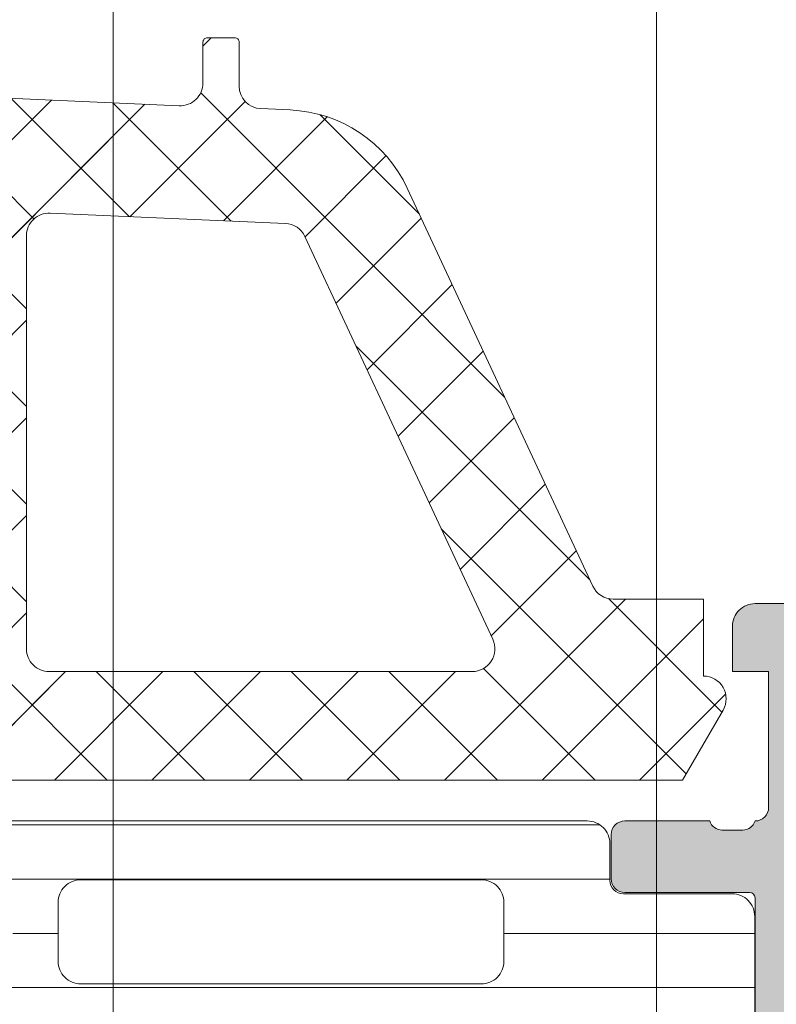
# Model space of a CAD drawing. Header units: millimetres. Extents: x 144573 to 336993, y 74252 to 247042.
# Tile 813 of 1056: x 198272 to 198289, y 222096 to 222118. Entities that reach past the tile are written whole.
import ezdxf

# ---------------------------------------------------------------- set-up
doc = ezdxf.new("R2010")
doc.units = ezdxf.units.MM
doc.layers.add('FASÁDA DETAILNÍ', color=255, linetype='Continuous', lineweight=0)
pattern_1 = [(135, (223145.3692754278, 214980.7191690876), (-1.077630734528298, -1.077630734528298), []), (225, (223145.3692754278, 214980.7191690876), (1.077630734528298, -1.077630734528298), [])]

msp = doc.modelspace()

# ---------------------------------------------------------------- hatches: boundary and pattern name
at = {"layer": 'FASÁDA DETAILNÍ'}
h = msp.add_hatch(dxfattribs=at)
h.set_pattern_fill('ANSI37', color=256, scale=0.48, angle=90, style=0)
h.set_pattern_definition(pattern_1)
edge = h.paths.add_edge_path(flags=16)
edge.add_line((198255.1498950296, 222104.5548064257), (198255.2496390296, 222103.1619524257))
edge.add_arc((198254.6511721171, 222103.119094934), 0.599999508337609, -90.00000835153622, 4.09608051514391, ccw=False)
edge.add_arc((198254.6511719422, 222103.119094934), 0.5999995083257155, 175.9039194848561, 270.00000835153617, ccw=False)
edge.add_line((198254.0527050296, 222103.1619524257), (198254.1524490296, 222104.5548064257))
edge.add_arc((198254.6511720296, 222104.5190919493), 0.5000001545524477, 4.096064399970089, 175.9039356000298, ccw=False)
edge = h.paths.add_edge_path(flags=16)
edge.add_arc((198253.0511754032, 222107.7191000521), 0.4999996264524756, -90.00004280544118, 4.2805441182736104e-05, ccw=False)
edge.add_line((198253.0511750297, 222107.2191004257), (198249.4574900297, 222107.2191004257))
edge.add_arc((198249.4574900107, 222107.7191007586), 0.5000003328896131, 156.7819733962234, 270.00000216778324, ccw=False)
edge.add_line((198248.9979840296, 222107.9162164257), (198251.7138620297, 222114.2473184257))
edge.add_arc((198252.1733673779, 222114.050202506), 0.4999998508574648, 87.49988936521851, 156.7819182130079, ccw=False)
edge.add_line((198252.1951780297, 222114.5497264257), (198253.0729850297, 222114.5114004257))
edge.add_arc((198253.0511755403, 222114.0118768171), 0.4999994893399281, -4.485651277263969e-05, 87.50002088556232, ccw=False)
edge.add_line((198253.5511750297, 222114.0118764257), (198253.5511750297, 222107.7191004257))
edge = h.paths.add_edge_path(flags=16)
edge.add_line((198278.6050940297, 222113.1272624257), (198282.7537640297, 222104.2304094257))
edge.add_arc((198282.3006102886, 222104.0191002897), 0.4999998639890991, -90.00002967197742, 25.00000791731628, ccw=False)
edge.add_line((198282.3006100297, 222103.5191004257), (198272.9511750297, 222103.5191004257))
edge.add_arc((198272.9511746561, 222104.0191000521), 0.4999996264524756, 179.9999571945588, 270.0000428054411, ccw=False)
edge.add_line((198272.4511750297, 222104.0191004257), (198272.4511750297, 222113.1430234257))
edge.add_arc((198272.9511750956, 222113.1430232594), 0.5000000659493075, 87.49997275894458, 179.9999809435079, ccw=False)
edge.add_line((198272.9729850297, 222113.6425474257), (198278.1737490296, 222113.4154774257))
edge.add_arc((198278.1519393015, 222112.9159520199), 0.5000012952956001, 25.000091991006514, 87.50000252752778, ccw=False)
edge = h.paths.add_edge_path(flags=16)
edge.add_arc((198269.7511754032, 222104.0191000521), 0.4999996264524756, -90.00004280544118, 4.2805441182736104e-05, ccw=False)
edge.add_line((198269.7511750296, 222103.5191004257), (198262.5511750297, 222103.5191004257))
edge.add_arc((198262.5511746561, 222104.0191000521), 0.4999996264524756, 179.9999571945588, 270.0000428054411, ccw=False)
edge.add_line((198262.0511750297, 222104.0191004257), (198262.0511750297, 222105.2191004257))
edge.add_arc((198260.0511765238, 222105.2191019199), 1.999998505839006, 359.9999571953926, 450.0000428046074)
edge.add_line((198260.0511750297, 222107.2191004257), (198256.2511750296, 222107.2191004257))
edge.add_arc((198256.2511746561, 222107.7191000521), 0.4999996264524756, 179.9999571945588, 270.0000428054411, ccw=False)
edge.add_line((198255.7511750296, 222107.7191004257), (198255.7511750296, 222113.8721614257))
edge.add_arc((198256.2511750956, 222113.8721612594), 0.5000000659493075, 87.49997275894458, 179.9999809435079, ccw=False)
edge.add_line((198256.2729850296, 222114.3716854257), (198261.7729850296, 222114.1315504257))
edge.add_arc((198261.7511755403, 222113.6320268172), 0.499999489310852, -4.485984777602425e-05, 87.50002088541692, ccw=False)
edge.add_line((198262.2511750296, 222113.6320264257), (198262.2511750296, 222108.3191004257))
edge.add_arc((198263.3511750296, 222108.3191004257), 1.100000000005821, 180, 360)
edge.add_line((198264.4511750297, 222108.3191004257), (198264.4511750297, 222113.4923114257))
edge.add_arc((198264.9511750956, 222113.4923112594), 0.5000000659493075, 87.49997275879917, 179.999980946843, ccw=False)
edge.add_line((198264.9729850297, 222113.9918354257), (198269.7729850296, 222113.7822624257))
edge.add_arc((198269.7511755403, 222113.2827388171), 0.4999994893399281, -4.485651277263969e-05, 87.50002088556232, ccw=False)
edge.add_line((198270.2511750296, 222113.2827384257), (198270.2511750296, 222104.0191004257))
edge = h.paths.add_edge_path()
edge.add_line((198284.9642280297, 222105.4055574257), (198280.8663790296, 222114.1934234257))
edge.add_ellipse((198278.1474536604, 222112.9255659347), major_axis=(-3.000002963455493, 0), ratio=1, start_angle=205.0000306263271, end_angle=267.4999411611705)
edge.add_line((198278.2783150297, 222115.9227134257), (198277.6293650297, 222115.9510474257))
edge.add_ellipse((198277.651174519, 222116.4505710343), major_axis=(-0.4999994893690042, 0), ratio=1, start_angle=-4.485317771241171e-05, end_angle=87.50002088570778, ccw=False)
edge.add_line((198277.1511750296, 222116.4505714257), (198277.1511750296, 222117.4191004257))
edge.add_ellipse((198277.0511751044, 222117.4191005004), major_axis=(-0.09999992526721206, 0), ratio=1, start_angle=179.9999571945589, end_angle=270.0000428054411)
edge.add_line((198277.0511750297, 222117.5191004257), (198276.4511750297, 222117.5191004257))
edge.add_ellipse((198276.4511749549, 222117.4191005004), major_axis=(-0.0999999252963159, 0), ratio=1, start_angle=-90.0000428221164, end_angle=4.278876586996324e-05)
edge.add_line((198276.3511750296, 222117.4191004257), (198276.3511750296, 222116.5160624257))
edge.add_ellipse((198275.8511749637, 222116.516062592), major_axis=(-0.5000000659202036, 0), ratio=1, start_angle=87.49997275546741, end_angle=179.999980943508, ccw=False)
edge.add_line((198275.8293650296, 222116.0165384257), (198266.9290710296, 222116.4103764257))
edge.add_ellipse((198266.9511751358, 222116.9098877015), major_axis=(-0.5000001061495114, 0), ratio=1, start_angle=-8.298944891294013e-05, end_angle=87.46623077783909, ccw=False)
edge.add_line((198266.4511750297, 222116.9098884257), (198266.4511750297, 222117.5191004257))
edge.add_ellipse((198266.3511751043, 222117.5191005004), major_axis=(-0.0999999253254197, 0), ratio=1, start_angle=179.9999572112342, end_angle=270.0000427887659)
edge.add_line((198266.3511750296, 222117.6191004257), (198265.7511750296, 222117.6191004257))
edge.add_ellipse((198265.7511749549, 222117.5191005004), major_axis=(-0.09999992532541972, 0), ratio=1, start_angle=-90.00004280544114, end_angle=4.278876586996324e-05)
edge.add_line((198265.6511750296, 222117.5191004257), (198265.6511750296, 222116.9895384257))
edge.add_ellipse((198265.1511745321, 222116.98953812), major_axis=(-0.5000004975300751, 0), ratio=1, start_angle=87.46630200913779, end_angle=180.0000350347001, ccw=False)
edge.add_line((198265.1290710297, 222116.4900264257), (198253.5888460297, 222117.0006824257))
edge.add_ellipse((198253.6106555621, 222117.5002070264), major_axis=(-0.5000004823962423, 0), ratio=1, start_angle=-3.217057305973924, end_angle=87.50002091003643, ccw=False)
edge.add_line((198253.1114430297, 222117.5282664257), (198253.4000060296, 222122.6620094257))
edge.add_ellipse((198253.8104240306, 222122.5464540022), major_axis=(-0.4263754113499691, 0), ratio=1, start_angle=200.7589723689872, end_angle=344.2751455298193, ccw=False)
edge.add_line((198254.2091190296, 222122.6975774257), (198254.2078790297, 222122.4649744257))
edge.add_line((198254.2078790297, 222122.4649744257), (198253.9097410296, 222120.5823954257))
edge.add_line((198253.9097410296, 222120.5823954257), (198254.3101670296, 222117.7331104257))
edge.add_ellipse((198254.6072476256, 222117.7748610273), major_axis=(-0.2999999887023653, 0), ratio=1, start_angle=7.999744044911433, end_angle=124.5977463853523)
edge.add_ellipse((198253.0741342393, 222119.9974321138), major_axis=(-3.000047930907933, 0), ratio=1, start_angle=124.5976412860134, end_angle=198.0084245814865)
edge.add_line((198255.9272130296, 222120.9249174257), (198255.2936370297, 222123.1798084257))
edge.add_ellipse((198254.5184245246, 222123.0188788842), major_axis=(-0.7917403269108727, 0), ratio=1, start_angle=191.727689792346, end_angle=263.201653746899)
edge.add_line((198254.6121470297, 222123.8050524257), (198253.5539370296, 222123.8062734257))
edge.add_ellipse((198253.6830612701, 222122.6271872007), major_axis=(-1.186135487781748, 0), ratio=1, start_angle=276.2496781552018, end_angle=341.3444235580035)
edge.add_line((198252.5592470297, 222123.0066064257), (198251.4649140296, 222119.7652664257))
edge.add_line((198251.4649140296, 222119.7652664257), (198248.5751360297, 222111.7154714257))
edge.add_line((198248.5751360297, 222111.7154714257), (198244.2423270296, 222101.8175944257))
edge.add_ellipse((198244.7013360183, 222101.6193243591), major_axis=(-0.5000002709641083, 0), ratio=1, start_angle=-23.36204948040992, end_angle=89.93342362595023)
edge.add_line((198244.7007550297, 222101.1193244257), (198245.2474560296, 222101.1186894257))
edge.add_ellipse((198245.2480363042, 222101.6186895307), major_axis=(-0.5000004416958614, 0), ratio=1, start_angle=89.93350548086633, end_angle=156.0791754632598)
edge.add_line((198245.7050900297, 222101.4159524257), (198247.1068460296, 222104.6199554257))
edge.add_ellipse((198248.022987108, 222104.219101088), major_axis=(-0.9999993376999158, 0), ratio=1, start_angle=269.9999471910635, end_angle=336.3683852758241, ccw=False)
edge.add_line((198248.0229880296, 222105.2191004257), (198253.2509300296, 222105.2191004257))
edge.add_line((198253.2509300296, 222105.2191004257), (198253.2509390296, 222103.4196214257))
edge.add_line((198253.2509390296, 222103.4196214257), (198252.7361380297, 222103.2816794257))
edge.add_ellipse((198252.8509032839, 222103.0045254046), major_axis=(-0.2999756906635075, 0), ratio=1, start_angle=-67.5062997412, end_angle=22.50356669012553)
edge.add_line((198252.5737690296, 222102.8897124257), (198253.4229360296, 222101.6195854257))
edge.add_ellipse((198254.288800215, 222102.1193061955), major_axis=(-0.9997207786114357, 0), ratio=1, start_angle=29.99076069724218, end_angle=90.00761184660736)
edge.add_line((198254.2889330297, 222101.1195854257), (198255.0132940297, 222101.1196164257))
edge.add_ellipse((198255.0130859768, 222102.1193542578), major_axis=(-0.9997378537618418, 0), ratio=1, start_angle=90.01192367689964, end_angle=150.0086750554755)
edge.add_line((198255.8789600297, 222101.6196164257), (198256.7281270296, 222102.8897124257))
edge.add_ellipse((198256.4509795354, 222103.0045243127), major_axis=(-0.2999875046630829, 0), ratio=1, start_angle=157.4975938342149, end_angle=247.501396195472)
edge.add_line((198256.5657730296, 222103.2816794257), (198256.0509570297, 222103.4196514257))
edge.add_line((198256.0509570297, 222103.4196514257), (198256.0509490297, 222105.2191004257))
edge.add_line((198256.0509490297, 222105.2191004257), (198259.2511760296, 222105.2191004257))
edge.add_ellipse((198259.2511762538, 222104.9191006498), major_axis=(-0.2999997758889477, 0), ratio=1, start_angle=179.9999572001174, end_angle=270.0000428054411, ccw=False)
edge.add_line((198259.5511760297, 222104.9191004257), (198259.5511760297, 222101.6191044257))
edge.add_ellipse((198260.0511756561, 222101.6191040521), major_axis=(-0.4999996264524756, 0), ratio=1, start_angle=-4.280544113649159e-05, end_angle=90.00004280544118)
edge.add_line((198260.0511760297, 222101.1191044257), (198286.9487980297, 222101.1191044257))
edge.add_line((198286.9487980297, 222101.1191044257), (198287.8439160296, 222102.6694964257))
edge.add_ellipse((198287.4109034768, 222102.9194965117), major_axis=(-0.4999999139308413, 0), ratio=1, start_angle=149.9999829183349, end_angle=269.9999366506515)
edge.add_line((198287.4109040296, 222103.4194964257), (198287.4109040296, 222105.1168674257))
edge.add_line((198287.4109040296, 222105.1168674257), (198285.4173820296, 222105.1168674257))
edge.add_ellipse((198285.417381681, 222105.6168676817), major_axis=(-0.5000002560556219, 0), ratio=1, start_angle=25.000128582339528, end_angle=90.00003995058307, ccw=False)
h = msp.add_hatch(dxfattribs=at)
h.set_pattern_fill('ANSI37', color=256, scale=0.48, angle=90, style=0)
h.set_pattern_definition(pattern_1)
edge = h.paths.add_edge_path(flags=16)
edge.add_line((198255.1498950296, 222104.5548062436), (198255.2496390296, 222103.1619522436))
edge.add_arc((198254.6511721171, 222103.1190947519), 0.599999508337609, -90.00000835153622, 4.09608051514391, ccw=False)
edge.add_arc((198254.6511719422, 222103.1190947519), 0.5999995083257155, 175.9039194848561, 270.00000835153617, ccw=False)
edge.add_line((198254.0527050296, 222103.1619522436), (198254.1524490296, 222104.5548062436))
edge.add_arc((198254.6511720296, 222104.5190917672), 0.5000001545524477, 4.096064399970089, 175.9039356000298, ccw=False)
edge = h.paths.add_edge_path(flags=16)
edge.add_arc((198253.0511754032, 222107.7190998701), 0.4999996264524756, -90.00004280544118, 4.2805441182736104e-05, ccw=False)
edge.add_line((198253.0511750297, 222107.2191002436), (198249.4574900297, 222107.2191002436))
edge.add_arc((198249.4574900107, 222107.7191005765), 0.5000003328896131, 156.7819733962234, 270.00000216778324, ccw=False)
edge.add_line((198248.9979840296, 222107.9162162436), (198251.7138620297, 222114.2473182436))
edge.add_arc((198252.1733673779, 222114.050202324), 0.4999998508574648, 87.49988936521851, 156.7819182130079, ccw=False)
edge.add_line((198252.1951780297, 222114.5497262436), (198253.0729850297, 222114.5114002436))
edge.add_arc((198253.0511755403, 222114.011876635), 0.4999994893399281, -4.485651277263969e-05, 87.50002088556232, ccw=False)
edge.add_line((198253.5511750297, 222114.0118762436), (198253.5511750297, 222107.7191002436))
edge = h.paths.add_edge_path(flags=16)
edge.add_line((198278.6050940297, 222113.1272622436), (198282.7537640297, 222104.2304092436))
edge.add_arc((198282.3006102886, 222104.0191001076), 0.4999998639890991, -90.00002967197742, 25.00000791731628, ccw=False)
edge.add_line((198282.3006100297, 222103.5191002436), (198272.9511750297, 222103.5191002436))
edge.add_arc((198272.9511746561, 222104.0190998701), 0.4999996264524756, 179.9999571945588, 270.0000428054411, ccw=False)
edge.add_line((198272.4511750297, 222104.0191002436), (198272.4511750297, 222113.1430232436))
edge.add_arc((198272.9511750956, 222113.1430230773), 0.5000000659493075, 87.49997275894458, 179.9999809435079, ccw=False)
edge.add_line((198272.9729850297, 222113.6425472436), (198278.1737490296, 222113.4154772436))
edge.add_arc((198278.1519393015, 222112.9159518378), 0.5000012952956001, 25.000091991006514, 87.50000252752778, ccw=False)
edge = h.paths.add_edge_path(flags=16)
edge.add_arc((198269.7511754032, 222104.0190998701), 0.4999996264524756, -90.00004280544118, 4.2805441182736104e-05, ccw=False)
edge.add_line((198269.7511750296, 222103.5191002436), (198262.5511750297, 222103.5191002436))
edge.add_arc((198262.5511746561, 222104.0190998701), 0.4999996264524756, 179.9999571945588, 270.0000428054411, ccw=False)
edge.add_line((198262.0511750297, 222104.0191002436), (198262.0511750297, 222105.2191002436))
edge.add_arc((198260.0511765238, 222105.2191017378), 1.999998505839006, 359.9999571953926, 450.0000428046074)
edge.add_line((198260.0511750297, 222107.2191002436), (198256.2511750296, 222107.2191002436))
edge.add_arc((198256.2511746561, 222107.7190998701), 0.4999996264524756, 179.9999571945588, 270.0000428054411, ccw=False)
edge.add_line((198255.7511750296, 222107.7191002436), (198255.7511750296, 222113.8721612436))
edge.add_arc((198256.2511750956, 222113.8721610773), 0.5000000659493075, 87.49997275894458, 179.9999809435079, ccw=False)
edge.add_line((198256.2729850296, 222114.3716852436), (198261.7729850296, 222114.1315502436))
edge.add_arc((198261.7511755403, 222113.6320266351), 0.499999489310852, -4.485984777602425e-05, 87.50002088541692, ccw=False)
edge.add_line((198262.2511750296, 222113.6320262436), (198262.2511750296, 222108.3191002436))
edge.add_arc((198263.3511750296, 222108.3191002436), 1.100000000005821, 180, 360)
edge.add_line((198264.4511750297, 222108.3191002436), (198264.4511750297, 222113.4923112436))
edge.add_arc((198264.9511750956, 222113.4923110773), 0.5000000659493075, 87.49997275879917, 179.999980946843, ccw=False)
edge.add_line((198264.9729850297, 222113.9918352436), (198269.7729850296, 222113.7822622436))
edge.add_arc((198269.7511755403, 222113.2827386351), 0.4999994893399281, -4.485651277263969e-05, 87.50002088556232, ccw=False)
edge.add_line((198270.2511750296, 222113.2827382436), (198270.2511750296, 222104.0191002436))
edge = h.paths.add_edge_path()
edge.add_line((198284.9642280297, 222105.4055572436), (198280.8663790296, 222114.1934232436))
edge.add_ellipse((198278.1474536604, 222112.9255657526), major_axis=(-3.000002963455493, 0), ratio=1, start_angle=205.0000306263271, end_angle=267.4999411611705)
edge.add_line((198278.2783150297, 222115.9227132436), (198277.6293650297, 222115.9510472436))
edge.add_ellipse((198277.651174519, 222116.4505708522), major_axis=(-0.4999994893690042, 0), ratio=1, start_angle=-4.485317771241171e-05, end_angle=87.50002088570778, ccw=False)
edge.add_line((198277.1511750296, 222116.4505712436), (198277.1511750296, 222117.4191002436))
edge.add_ellipse((198277.0511751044, 222117.4191003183), major_axis=(-0.09999992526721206, 0), ratio=1, start_angle=179.9999571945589, end_angle=270.0000428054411)
edge.add_line((198277.0511750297, 222117.5191002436), (198276.4511750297, 222117.5191002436))
edge.add_ellipse((198276.4511749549, 222117.4191003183), major_axis=(-0.0999999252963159, 0), ratio=1, start_angle=-90.0000428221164, end_angle=4.278876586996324e-05)
edge.add_line((198276.3511750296, 222117.4191002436), (198276.3511750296, 222116.5160622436))
edge.add_ellipse((198275.8511749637, 222116.5160624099), major_axis=(-0.5000000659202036, 0), ratio=1, start_angle=87.49997275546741, end_angle=179.999980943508, ccw=False)
edge.add_line((198275.8293650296, 222116.0165382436), (198266.9290710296, 222116.4103762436))
edge.add_ellipse((198266.9511751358, 222116.9098875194), major_axis=(-0.5000001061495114, 0), ratio=1, start_angle=-8.298944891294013e-05, end_angle=87.46623077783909, ccw=False)
edge.add_line((198266.4511750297, 222116.9098882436), (198266.4511750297, 222117.5191002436))
edge.add_ellipse((198266.3511751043, 222117.5191003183), major_axis=(-0.0999999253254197, 0), ratio=1, start_angle=179.9999572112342, end_angle=270.0000427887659)
edge.add_line((198266.3511750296, 222117.6191002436), (198265.7511750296, 222117.6191002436))
edge.add_ellipse((198265.7511749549, 222117.5191003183), major_axis=(-0.09999992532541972, 0), ratio=1, start_angle=-90.00004280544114, end_angle=4.278876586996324e-05)
edge.add_line((198265.6511750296, 222117.5191002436), (198265.6511750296, 222116.9895382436))
edge.add_ellipse((198265.1511745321, 222116.9895379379), major_axis=(-0.5000004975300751, 0), ratio=1, start_angle=87.46630200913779, end_angle=180.0000350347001, ccw=False)
edge.add_line((198265.1290710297, 222116.4900262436), (198253.5888460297, 222117.0006822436))
edge.add_ellipse((198253.6106555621, 222117.5002068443), major_axis=(-0.5000004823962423, 0), ratio=1, start_angle=-3.217057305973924, end_angle=87.50002091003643, ccw=False)
edge.add_line((198253.1114430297, 222117.5282662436), (198253.4000060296, 222122.6620092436))
edge.add_ellipse((198253.8104240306, 222122.5464538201), major_axis=(-0.4263754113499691, 0), ratio=1, start_angle=200.7589723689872, end_angle=344.2751455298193, ccw=False)
edge.add_line((198254.2091190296, 222122.6975772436), (198254.2078790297, 222122.4649742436))
edge.add_line((198254.2078790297, 222122.4649742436), (198253.9097410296, 222120.5823952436))
edge.add_line((198253.9097410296, 222120.5823952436), (198254.3101670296, 222117.7331102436))
edge.add_ellipse((198254.6072476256, 222117.7748608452), major_axis=(-0.2999999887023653, 0), ratio=1, start_angle=7.999744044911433, end_angle=124.5977463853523)
edge.add_ellipse((198253.0741342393, 222119.9974319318), major_axis=(-3.000047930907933, 0), ratio=1, start_angle=124.5976412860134, end_angle=198.0084245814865)
edge.add_line((198255.9272130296, 222120.9249172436), (198255.2936370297, 222123.1798082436))
edge.add_ellipse((198254.5184245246, 222123.0188787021), major_axis=(-0.7917403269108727, 0), ratio=1, start_angle=191.727689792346, end_angle=263.201653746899)
edge.add_line((198254.6121470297, 222123.8050522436), (198253.5539370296, 222123.8062732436))
edge.add_ellipse((198253.6830612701, 222122.6271870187), major_axis=(-1.186135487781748, 0), ratio=1, start_angle=276.2496781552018, end_angle=341.3444235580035)
edge.add_line((198252.5592470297, 222123.0066062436), (198251.4649140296, 222119.7652662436))
edge.add_line((198251.4649140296, 222119.7652662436), (198248.5751360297, 222111.7154712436))
edge.add_line((198248.5751360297, 222111.7154712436), (198244.2423270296, 222101.8175942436))
edge.add_ellipse((198244.7013360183, 222101.6193241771), major_axis=(-0.5000002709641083, 0), ratio=1, start_angle=-23.36204948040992, end_angle=89.93342362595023)
edge.add_line((198244.7007550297, 222101.1193242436), (198245.2474560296, 222101.1186892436))
edge.add_ellipse((198245.2480363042, 222101.6186893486), major_axis=(-0.5000004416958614, 0), ratio=1, start_angle=89.93350548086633, end_angle=156.0791754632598)
edge.add_line((198245.7050900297, 222101.4159522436), (198247.1068460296, 222104.6199552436))
edge.add_ellipse((198248.022987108, 222104.2191009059), major_axis=(-0.9999993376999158, 0), ratio=1, start_angle=269.9999471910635, end_angle=336.3683852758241, ccw=False)
edge.add_line((198248.0229880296, 222105.2191002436), (198253.2509300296, 222105.2191002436))
edge.add_line((198253.2509300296, 222105.2191002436), (198253.2509390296, 222103.4196212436))
edge.add_line((198253.2509390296, 222103.4196212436), (198252.7361380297, 222103.2816792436))
edge.add_ellipse((198252.8509032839, 222103.0045252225), major_axis=(-0.2999756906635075, 0), ratio=1, start_angle=-67.5062997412, end_angle=22.50356669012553)
edge.add_line((198252.5737690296, 222102.8897122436), (198253.4229360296, 222101.6195852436))
edge.add_ellipse((198254.288800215, 222102.1193060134), major_axis=(-0.9997207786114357, 0), ratio=1, start_angle=29.99076069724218, end_angle=90.00761184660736)
edge.add_line((198254.2889330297, 222101.1195852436), (198255.0132940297, 222101.1196162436))
edge.add_ellipse((198255.0130859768, 222102.1193540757), major_axis=(-0.9997378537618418, 0), ratio=1, start_angle=90.01192367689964, end_angle=150.0086750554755)
edge.add_line((198255.8789600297, 222101.6196162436), (198256.7281270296, 222102.8897122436))
edge.add_ellipse((198256.4509795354, 222103.0045241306), major_axis=(-0.2999875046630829, 0), ratio=1, start_angle=157.4975938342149, end_angle=247.501396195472)
edge.add_line((198256.5657730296, 222103.2816792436), (198256.0509570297, 222103.4196512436))
edge.add_line((198256.0509570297, 222103.4196512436), (198256.0509490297, 222105.2191002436))
edge.add_line((198256.0509490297, 222105.2191002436), (198259.2511760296, 222105.2191002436))
edge.add_ellipse((198259.2511762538, 222104.9191004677), major_axis=(-0.2999997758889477, 0), ratio=1, start_angle=179.9999572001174, end_angle=270.0000428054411, ccw=False)
edge.add_line((198259.5511760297, 222104.9191002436), (198259.5511760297, 222101.6191042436))
edge.add_ellipse((198260.0511756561, 222101.6191038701), major_axis=(-0.4999996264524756, 0), ratio=1, start_angle=-4.280544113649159e-05, end_angle=90.00004280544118)
edge.add_line((198260.0511760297, 222101.1191042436), (198286.9487980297, 222101.1191042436))
edge.add_line((198286.9487980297, 222101.1191042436), (198287.8439160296, 222102.6694962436))
edge.add_ellipse((198287.4109034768, 222102.9194963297), major_axis=(-0.4999999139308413, 0), ratio=1, start_angle=149.9999829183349, end_angle=269.9999366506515)
edge.add_line((198287.4109040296, 222103.4194962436), (198287.4109040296, 222105.1168672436))
edge.add_line((198287.4109040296, 222105.1168672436), (198285.4173820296, 222105.1168672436))
edge.add_ellipse((198285.417381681, 222105.6168674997), major_axis=(-0.5000002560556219, 0), ratio=1, start_angle=25.000128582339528, end_angle=90.00003995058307, ccw=False)
h = msp.add_hatch(color=256, dxfattribs=at)
edge = h.paths.add_edge_path()
edge.add_arc((198288.4311646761, 222081.9192311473), 0.120000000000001, 270.0000000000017, 360.00000000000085, ccw=False)
edge.add_line((198288.4311646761, 222081.7992311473), (198285.6711666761, 222081.7992311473))
edge.add_arc((198285.6711666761, 222081.4992311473), 0.3000000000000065, 450, 539.9999999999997)
edge.add_line((198285.3711666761, 222081.4992311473), (198285.3711666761, 222080.5192568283))
edge.add_arc((198285.6711666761, 222080.5192568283), 0.3000000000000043, 179.9999999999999, 270)
edge.add_line((198285.6711666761, 222080.2192568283), (198287.5511776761, 222080.2192568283))
edge.add_arc((198287.8187210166, 222080.1403897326), 0.2789255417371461, 88.83712992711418, 163.575405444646, ccw=False)
edge.add_line((198287.8243816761, 222080.4192578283), (198288.2779756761, 222080.4192578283))
edge.add_arc((198288.2836440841, 222080.1404203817), 0.2788950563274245, 16.419876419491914, 91.16458937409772, ccw=False)
edge.add_line((198288.5511646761, 222080.2192568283), (198288.5511646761, 222079.4190821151))
edge.add_arc((198289.5511646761, 222079.4190821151), 0.9999999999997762, 179.9999999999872, 269.9999999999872)
edge.add_line((198289.5511646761, 222078.4190821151), (198293.0511720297, 222078.4190821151))
edge.add_arc((198293.0511522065, 222079.4191019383), 1.000019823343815, 270.0011357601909, 359.9988642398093)
edge.add_line((198294.0511720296, 222079.4190821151), (198294.0511720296, 222079.9190821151))
edge.add_line((198294.0511720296, 222079.9190821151), (198291.5511720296, 222079.9190821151))
edge.add_arc((198291.5512174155, 222080.919127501), 1.000045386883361, 180.0026002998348, 269.99739970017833, ccw=False)
edge.add_line((198290.5511720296, 222080.9190821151), (198290.5511720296, 222082.2191004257))
edge.add_arc((198291.5512245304, 222082.2190479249), 1.000052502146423, 90.00300791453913, 179.9969920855, ccw=False)
edge.add_line((198291.5511720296, 222083.2191004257), (198298.5511720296, 222083.2191004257))
edge.add_arc((198299.0511720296, 222082.6939786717), 0.7250881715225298, 46.40381611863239, 133.5961838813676, ccw=False)
edge.add_line((198299.5511720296, 222083.2191004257), (198305.5852601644, 222083.2191004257))
edge.add_arc((198305.5852076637, 222082.2190479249), 1.000052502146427, 360.0030079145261, 449.9969920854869, ccw=False)
edge.add_line((198306.5852601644, 222082.2191004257), (198306.5852601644, 222080.9190821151))
edge.add_arc((198305.5852147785, 222080.919127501), 1.000045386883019, 270.00260029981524, 359.9973997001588, ccw=False)
edge.add_line((198305.5852601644, 222079.9190821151), (198304.0511720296, 222079.9190821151))
edge.add_line((198304.0511720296, 222079.9190821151), (198304.0511720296, 222079.3190760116))
edge.add_line((198304.0511720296, 222079.3190760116), (198305.1511781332, 222078.2191004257))
edge.add_line((198305.1511781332, 222078.2191004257), (198308.5511720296, 222078.2191004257))
edge.add_line((198308.5511720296, 222078.2191004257), (198308.5511720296, 222105.2190012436))
edge.add_line((198308.5511720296, 222105.2190012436), (198305.1511781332, 222105.2190012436))
edge.add_line((198305.1511781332, 222105.2190012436), (198304.0511720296, 222104.1190256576))
edge.add_line((198304.0511720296, 222104.1190256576), (198304.0511720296, 222103.5190195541))
edge.add_line((198304.0511720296, 222103.5190195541), (198305.5852601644, 222103.5190195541))
edge.add_arc((198305.5852147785, 222102.5189741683), 1.000045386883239, 360.0026002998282, 449.99739970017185, ccw=False)
edge.add_line((198306.5852601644, 222102.5190195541), (198306.5852601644, 222101.2190012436))
edge.add_arc((198305.5852076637, 222101.2190537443), 1.000052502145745, 270.00300791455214, 359.99699208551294, ccw=False)
edge.add_line((198305.5852601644, 222100.2190012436), (198299.5511720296, 222100.2190012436))
edge.add_arc((198299.0511720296, 222100.7441229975), 0.7250881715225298, 226.4038161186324, 313.59618388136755, ccw=False)
edge.add_line((198298.5511720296, 222100.2190012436), (198291.5511720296, 222100.2190012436))
edge.add_arc((198291.5512245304, 222101.2190537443), 1.000052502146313, 180.0030079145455, 269.99699208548, ccw=False)
edge.add_line((198290.5511720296, 222101.2190012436), (198290.5511720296, 222102.5190195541))
edge.add_arc((198291.5512174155, 222102.5189741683), 1.000045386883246, 90.0026002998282, 179.9973997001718, ccw=False)
edge.add_line((198291.5511720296, 222103.5190195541), (198294.0511720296, 222103.5190195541))
edge.add_line((198294.0511720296, 222103.5190195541), (198294.0511720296, 222104.0190195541))
edge.add_arc((198293.0511522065, 222104.018999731), 1.000019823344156, 360.0011357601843, 449.9988642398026)
edge.add_line((198293.0511720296, 222105.0190195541), (198288.5511720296, 222105.0190195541))
edge.add_arc((198288.5511617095, 222104.5190298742), 0.4999896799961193, 449.9988173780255, 540.0011826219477)
edge.add_line((198288.0511720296, 222104.5190195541), (198288.0511720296, 222103.5190195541))
edge.add_line((198288.0511720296, 222103.5190195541), (198288.8511750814, 222103.5190195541))
edge.add_line((198288.8511750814, 222103.5190195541), (198288.8511750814, 222100.5190042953))
edge.add_arc((198288.5511673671, 222100.5190016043), 0.3000077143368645, 269.9994860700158, 360.00051393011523, ccw=False)
edge.add_arc((198288.2836440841, 222100.2978303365), 0.2788950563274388, 268.83541062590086, 343.5801235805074, ccw=False)
edge.add_line((198288.2779756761, 222100.01899289), (198287.8243816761, 222100.01899289))
edge.add_arc((198287.8187210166, 222100.2978609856), 0.2789255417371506, 196.4245945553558, 271.1628700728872, ccw=False)
edge.add_line((198287.5511776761, 222100.21899389), (198285.6711666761, 222100.21899389))
edge.add_arc((198285.6711666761, 222099.91899389), 0.3000000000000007, 449.9999999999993, 539.9999999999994)
edge.add_line((198285.3711666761, 222099.91899389), (198285.3711666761, 222098.9390195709))
edge.add_arc((198285.6711666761, 222098.9390195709), 0.3000000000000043, 180, 270)
edge.add_line((198285.6711666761, 222098.639019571), (198288.4311646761, 222098.639019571))
edge.add_arc((198288.4311646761, 222098.519019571), 0.1200000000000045, 360, 449.9999999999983, ccw=False)
edge.add_line((198288.5511646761, 222098.519019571), (198288.5511646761, 222094.21899389))
edge.add_arc((198288.0511646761, 222094.21899389), 0.4999999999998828, 270.0000000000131, 360.0000000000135, ccw=False)
edge.add_line((198288.0511646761, 222093.71899389), (198287.3511646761, 222093.71899389))
edge.add_line((198287.3511646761, 222093.71899389), (198284.958344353, 222095.1004893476))
edge.add_arc((198284.8892844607, 222094.9808741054), 0.1381197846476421, 419.9999999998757, 547.7024374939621)
edge.add_arc((198289.7306356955, 222095.4284924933), 4.999999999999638, 185.3492280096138, 251.2905992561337)
edge.add_arc((198287.9664095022, 222090.2191253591), 0.5000000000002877, 288.7094007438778, 431.2905992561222, ccw=False)
edge.add_arc((198289.7306356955, 222085.0097582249), 4.999999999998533, 108.7094007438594, 174.6507719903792)
edge.add_arc((198284.8892844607, 222085.4573766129), 0.1381197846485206, 172.2975625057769, 299.9999999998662)
edge.add_line((198284.958344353, 222085.3377613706), (198287.3511646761, 222086.7192568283))
edge.add_line((198287.3511646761, 222086.7192568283), (198288.0511646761, 222086.7192568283))
edge.add_arc((198288.0511646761, 222086.2192568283), 0.5000000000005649, 359.9999999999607, 449.99999999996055, ccw=False)
edge.add_line((198288.5511646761, 222086.2192568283), (198288.5511646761, 222081.9192311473))
edge = h.paths.add_edge_path(flags=16)
edge.add_arc((198306.4511659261, 222097.219008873), 0.5, 360, 450, ccw=False)
edge.add_line((198306.9511659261, 222097.219008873), (198306.9511659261, 222085.2191004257))
edge.add_arc((198306.4511659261, 222085.2191004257), 0.5, 270, 360, ccw=False)
edge.add_line((198306.4511659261, 222084.7191004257), (198290.7511842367, 222084.7191004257))
edge.add_arc((198290.7511842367, 222085.2191004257), 0.5, 180, 270, ccw=False)
edge.add_line((198290.2511842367, 222085.2191004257), (198290.2511842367, 222097.219008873))
edge.add_arc((198290.7511842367, 222097.219008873), 0.5, 90, 180, ccw=False)
edge.add_line((198290.7511842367, 222097.719008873), (198292.2511842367, 222097.719008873))
edge.add_line((198292.2511842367, 222097.719008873), (198292.2511842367, 222098.219008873))
edge.add_arc((198292.7511842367, 222098.219008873), 0.5000000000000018, 90.0000000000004, 180, ccw=False)
edge.add_line((198292.7511842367, 222098.719008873), (198304.4511659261, 222098.719008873))
edge.add_arc((198304.4511659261, 222098.219008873), 0.5, 360, 449.9999999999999, ccw=False)
edge.add_line((198304.9511659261, 222098.219008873), (198304.9511659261, 222097.719008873))
edge.add_line((198304.9511659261, 222097.719008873), (198306.4511659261, 222097.719008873))
h = msp.add_hatch(dxfattribs=at)
h.set_pattern_fill('LINIE', color=256, scale=1.2, angle=-1.272221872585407e-14, style=0)
h.set_pattern_definition([(360, (198245.4265589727, 222080.9361383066), (2.939128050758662e-16, 1.2), [])])
edge = h.paths.add_edge_path()
edge.add_arc((198248.9612553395, 222098.9099107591), 0.2999999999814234, 269.9979247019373, 359.9979247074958)
edge.add_line((198249.2612553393, 222098.9098998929), (198249.2612839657, 222099.7202312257))
edge.add_arc((198249.7612812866, 222099.7202157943), 0.4999973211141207, 89.99761772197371, 179.9982316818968, ccw=False)
edge.add_line((198249.7613020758, 222100.220213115), (198250.6023743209, 222100.22153366))
edge.add_arc((198250.6023743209, 222100.4215336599), 0.1999999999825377, 270, 360.0000000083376)
edge.add_line((198250.8023743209, 222100.42153366), (198250.8023743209, 222104.52153366))
edge.add_arc((198251.3023743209, 222104.52153366), 0.5, 90, 180, ccw=False)
edge.add_line((198251.3023743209, 222105.02153366), (198252.1331235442, 222105.02153366))
edge.add_arc((198252.1331235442, 222104.02153366), 1, 15.000000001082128, 90, ccw=False)
edge.add_line((198253.0990493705, 222104.2803527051), (198253.3023743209, 222103.52153366))
edge.add_line((198253.3023743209, 222103.52153366), (198252.3023743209, 222103.52153366))
edge.add_line((198252.3023743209, 222103.52153366), (198252.3023743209, 222101.22153366))
edge.add_arc((198253.3065008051, 222101.2232429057), 1.004127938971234, 180.0975300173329, 269.7659122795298)
edge.add_line((198253.3023983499, 222100.2191233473), (198256.3022767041, 222100.2191233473))
edge.add_arc((198256.2982483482, 222101.2232426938), 1.004127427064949, 270.2298596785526, 359.9024820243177)
edge.add_line((198257.3023743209, 222101.22153366), (198257.3023743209, 222103.52153366))
edge.add_line((198257.3023743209, 222103.52153366), (198256.3023743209, 222103.52153366))
edge.add_line((198256.3023743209, 222103.52153366), (198256.5056992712, 222104.2803527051))
edge.add_arc((198257.4716250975, 222104.02153366), 0.9999999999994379, 90, 164.9999999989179, ccw=False)
edge.add_line((198257.4716250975, 222105.02153366), (198258.3023743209, 222105.02153366))
edge.add_arc((198258.3023743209, 222104.52153366), 0.4999999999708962, -3.335117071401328e-09, 89.99999999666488, ccw=False)
edge.add_line((198258.8023743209, 222104.52153366), (198258.8023743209, 222100.42153366))
edge.add_arc((198259.0065474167, 222100.4232622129), 0.2041804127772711, 180.4850610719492, 268.8441310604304)
edge.add_line((198259.0024286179, 222100.2191233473), (198284.8437954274, 222100.2191004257))
edge.add_arc((198284.843779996, 222099.7191031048), 0.4999973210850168, -0.002382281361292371, 89.9982316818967, ccw=False)
edge.add_line((198285.3437773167, 222099.7190823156), (198285.3437486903, 222098.9087509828))
edge.add_arc((198285.6437486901, 222098.9087401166), 0.3000000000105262, 179.997924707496, 269.9979247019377)
edge.add_line((198285.6437378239, 222098.6087401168), (198288.0437362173, 222098.6089851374))
edge.add_arc((198288.0437207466, 222098.1089891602), 0.4999959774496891, -0.0023777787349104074, 89.99822718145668, ccw=False)
edge.add_line((198288.5437167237, 222098.1089684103), (198288.5435900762, 222094.6324269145))
edge.add_arc((198287.5537771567, 222094.7747734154), 0.9999960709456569, 237.2709086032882, 351.81631665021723, ccw=False)
edge.add_line((198287.013111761, 222093.9335403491), (198284.7295026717, 222095.2520927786))
edge.add_arc((198284.4794870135, 222094.8190891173), 0.5000000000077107, 59.9979281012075, 89.99786479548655)
edge.add_line((198284.4795056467, 222095.319089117), (198250.1252368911, 222095.3201754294))
edge.add_arc((198250.1252193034, 222094.8201754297), 0.5000000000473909, 89.9979846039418, 119.9979212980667)
edge.add_line((198249.8752350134, 222095.2531972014), (198247.5915304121, 222093.9348102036))
edge.add_arc((198247.050925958, 222094.7760824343), 0.9999960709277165, 188.1795327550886, 302.7249408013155, ccw=False)
edge.add_line((198246.0611027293, 222094.6338076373), (198246.0612293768, 222098.1103491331))
edge.add_arc((198246.561225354, 222098.1103336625), 0.4999959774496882, 89.99762222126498, 179.9982271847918, ccw=False)
edge.add_line((198246.5612461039, 222098.6103296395), (198248.9612444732, 222098.6099107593))
edge = h.paths.add_edge_path(flags=16)
edge.add_line((198273.1523680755, 222098.4196351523), (198273.1523680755, 222097.119641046))
edge.add_arc((198273.6523644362, 222097.1196374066), 0.4999963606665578, 179.9995829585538, 270.0004170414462)
edge.add_line((198273.6523680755, 222096.619641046), (198282.502361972, 222096.619641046))
edge.add_arc((198282.5023656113, 222097.1196374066), 0.4999963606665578, 269.9995829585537, 360.0004170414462)
edge.add_line((198283.002361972, 222097.119641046), (198283.002361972, 222098.4196351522))
edge.add_arc((198282.5023619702, 222098.419651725), 0.5000000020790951, 359.9981008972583, 449.9999997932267)
edge.add_line((198282.502361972, 222098.9196517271), (198273.6523680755, 222098.9196517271))
edge.add_arc((198273.6523680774, 222098.419651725), 0.5000000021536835, 90.00000021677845, 180.0018990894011)
edge = h.paths.add_edge_path(flags=16)
edge.add_arc((198262.9523619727, 222098.4196517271), 0.5, 90, 180)
edge.add_line((198262.4523619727, 222098.4196517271), (198262.4523619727, 222097.119641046))
edge.add_arc((198262.9523619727, 222097.119641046), 0.5, 180, 270)
edge.add_line((198262.9523619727, 222096.619641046), (198271.6523680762, 222096.619641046))
edge.add_arc((198271.6523680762, 222097.119641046), 0.5, 270, 360)
edge.add_line((198272.1523680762, 222097.119641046), (198272.1523680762, 222098.4196517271))
edge.add_arc((198271.6523680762, 222098.4196517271), 0.5, 0, 90)
edge.add_line((198271.6523680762, 222098.9196517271), (198262.9523619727, 222098.9196517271))
edge = h.paths.add_edge_path(flags=16)
edge.add_arc((198260.9523656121, 222097.1196374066), 0.4999963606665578, 269.9995829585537, 360.0004170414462)
edge.add_line((198261.4523619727, 222097.119641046), (198261.4523619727, 222098.4196351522))
edge.add_arc((198260.9523619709, 222098.419651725), 0.5000000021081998, 359.9981008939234, 449.9999997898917)
edge.add_line((198260.9523619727, 222098.9196517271), (198252.1023528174, 222098.9196517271))
edge.add_arc((198252.1023528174, 222098.4196669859), 0.4999847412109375, 90, 180)
edge.add_line((198251.6023680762, 222098.4196669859), (198251.6023680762, 222097.1196563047))
edge.add_arc((198252.102383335, 222097.1196563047), 0.5000152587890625, 180, 270)
edge.add_line((198252.102383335, 222096.619641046), (198260.9523619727, 222096.619641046))

# ---------------------------------------------------------------- linework, layer by layer
for p, q in [((198274.3692609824, 222140.3935999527), (198274.3692601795, 221667.6779195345)), ((198274.3692601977, 222140.3935999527), (198274.3692602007, 219187.1778107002)), ((198286.3692601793, 221667.6779195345), (198286.3692609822, 222140.3935999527)), ((198286.3692602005, 219187.1778107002), (198286.3692601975, 222140.3935999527)), ((198293.0511720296, 222105.0190195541), (198288.5511720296, 222105.0190195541)), ((198288.0511720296, 222104.5190195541), (198288.0511720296, 222103.5190195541)), ((198288.0511720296, 222103.5190195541), (198288.8511750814, 222103.5190195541)), ((198288.8511750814, 222103.5190195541), (198288.8511750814, 222100.5190042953)), ((198287.5511776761, 222100.21899389), (198285.6711666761, 222100.21899389)), ((198288.2779756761, 222100.01899289), (198287.8243816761, 222100.01899289)), ((198285.3711666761, 222099.91899389), (198285.3711666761, 222098.9390195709)), ((198285.6711666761, 222098.639019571), (198288.4311646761, 222098.639019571)), ((198288.5511646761, 222098.519019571), (198288.5511646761, 222094.21899389))]:
    msp.add_line(p, q, dxfattribs=at)
at = {"layer": 'FASÁDA DETAILNÍ', "extrusion": (0, 0, -1)}
for points in [[(-198260.0511760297, 222101.1191044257), (-198286.9487980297, 222101.1191044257), (-198287.8439160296, 222102.6694964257), (-198287.8439160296, 222102.6694964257, -0.57735), (-198287.4109040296, 222103.4194964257), (-198287.4109040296, 222105.1168674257), (-198285.4173820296, 222105.1168674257), (-198285.4173820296, 222105.1168674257, 0.291473), (-198284.9642280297, 222105.4055574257), (-198284.9642280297, 222105.4055574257), (-198280.8663790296, 222114.1934234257), (-198280.8663790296, 222114.1934234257, -0.279675), (-198278.2783150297, 222115.9227134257), (-198277.6293650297, 222115.9510474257), (-198277.6293650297, 222115.9510474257, 0.401491), (-198277.1511750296, 222116.4505714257), (-198277.1511750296, 222117.4191004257), (-198277.1511750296, 222117.4191004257, -0.414214), (-198277.0511750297, 222117.5191004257), (-198276.4511750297, 222117.5191004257), (-198276.4511750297, 222117.5191004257, -0.414214), (-198276.3511750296, 222117.4191004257), (-198276.3511750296, 222116.5160624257), (-198276.3511750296, 222116.5160624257, 0.427052), (-198275.8293650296, 222116.0165384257), (-198266.9290710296, 222116.4103764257)], [(-198260.0511760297, 222101.1191042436), (-198286.9487980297, 222101.1191042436), (-198287.8439160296, 222102.6694962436), (-198287.8439160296, 222102.6694962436, -0.57735), (-198287.4109040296, 222103.4194962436), (-198287.4109040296, 222105.1168672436), (-198285.4173820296, 222105.1168672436), (-198285.4173820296, 222105.1168672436, 0.291473), (-198284.9642280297, 222105.4055572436), (-198284.9642280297, 222105.4055572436), (-198280.8663790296, 222114.1934232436), (-198280.8663790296, 222114.1934232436, -0.279675), (-198278.2783150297, 222115.9227132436), (-198277.6293650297, 222115.9510472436), (-198277.6293650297, 222115.9510472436, 0.401491), (-198277.1511750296, 222116.4505712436), (-198277.1511750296, 222117.4191002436), (-198277.1511750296, 222117.4191002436, -0.414214), (-198277.0511750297, 222117.5191002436), (-198276.4511750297, 222117.5191002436), (-198276.4511750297, 222117.5191002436, -0.414214), (-198276.3511750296, 222117.4191002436), (-198276.3511750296, 222116.5160622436), (-198276.3511750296, 222116.5160622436, 0.427052), (-198275.8293650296, 222116.0165382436), (-198266.9290710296, 222116.4103762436)]]:
    msp.add_lwpolyline(points, format="xyb", dxfattribs=at)
at = {"layer": 'FASÁDA DETAILNÍ'}
for points in [[(198278.6050940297, 222113.1272624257), (198282.7537640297, 222104.2304094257), (198282.7537640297, 222104.2304094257, -0.548619), (198282.3006100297, 222103.5191004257), (198272.9511750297, 222103.5191004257), (198272.9511750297, 222103.5191004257, -0.414214), (198272.4511750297, 222104.0191004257), (198272.4511750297, 222113.1430234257), (198272.4511750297, 222113.1430234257, -0.427052), (198272.9729850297, 222113.6425474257), (198278.1737490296, 222113.4154774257), (198278.1737490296, 222113.4154774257, -0.279675), (198278.6050940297, 222113.1272624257)], [(198278.6050940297, 222113.1272622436), (198282.7537640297, 222104.2304092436), (198282.7537640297, 222104.2304092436, -0.548619), (198282.3006100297, 222103.5191002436), (198272.9511750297, 222103.5191002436), (198272.9511750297, 222103.5191002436, -0.414214), (198272.4511750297, 222104.0191002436), (198272.4511750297, 222113.1430232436), (198272.4511750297, 222113.1430232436, -0.427052), (198272.9729850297, 222113.6425472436), (198278.1737490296, 222113.4154772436), (198278.1737490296, 222113.4154772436, -0.279675), (198278.6050940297, 222113.1272622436)], [(198273.1523680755, 222098.4196351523), (198273.1523680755, 222097.119641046, 0.414217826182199), (198273.6523680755, 222096.619641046), (198282.502361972, 222096.619641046, 0.4142178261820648), (198283.002361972, 222097.119641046), (198283.002361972, 222098.4196351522, 0.4142232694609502), (198282.502361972, 222098.9196517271), (198273.6523680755, 222098.9196517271, 0.4142232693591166)]]:
    msp.add_lwpolyline(points, format="xyb", close=True, dxfattribs=at)
msp.add_lwpolyline([(198259.0024286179, 222100.2191233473), (198284.8437954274, 222100.2191004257, -0.4142167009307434), (198285.3437773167, 222099.7190823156), (198285.3437486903, 222098.9087509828, 0.414213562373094), (198285.6437378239, 222098.6087401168), (198288.0437362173, 222098.6089851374, -0.414216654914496), (198288.5437167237, 222098.1089684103), (198288.5435900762, 222094.6324269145, -0.5460410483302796)], format="xyb", dxfattribs=at)
for centre, radius, start, end in [((198288.5511617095, 222104.5190298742), 0.4999896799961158, 89.99881737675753, 180.0011826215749), ((198288.5511673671, 222100.5190016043), 0.3000077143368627, 269.9994860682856, 0.0005139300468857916), ((198285.6711666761, 222099.91899389), 0.3000000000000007, 90, 180), ((198287.8187210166, 222100.2978609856), 0.278925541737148, 196.4245945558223, 271.1628700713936), ((198288.2836440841, 222100.2978303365), 0.2788950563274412, 268.8354106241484, 343.5801235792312), ((198285.6711666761, 222098.9390195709), 0.3000000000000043, 180, 270), ((198288.4311646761, 222098.519019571), 0.1200000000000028, 0, 90)]:
    msp.add_arc(centre, radius, start, end, dxfattribs=at)

doc.saveas('drawing.dxf')
